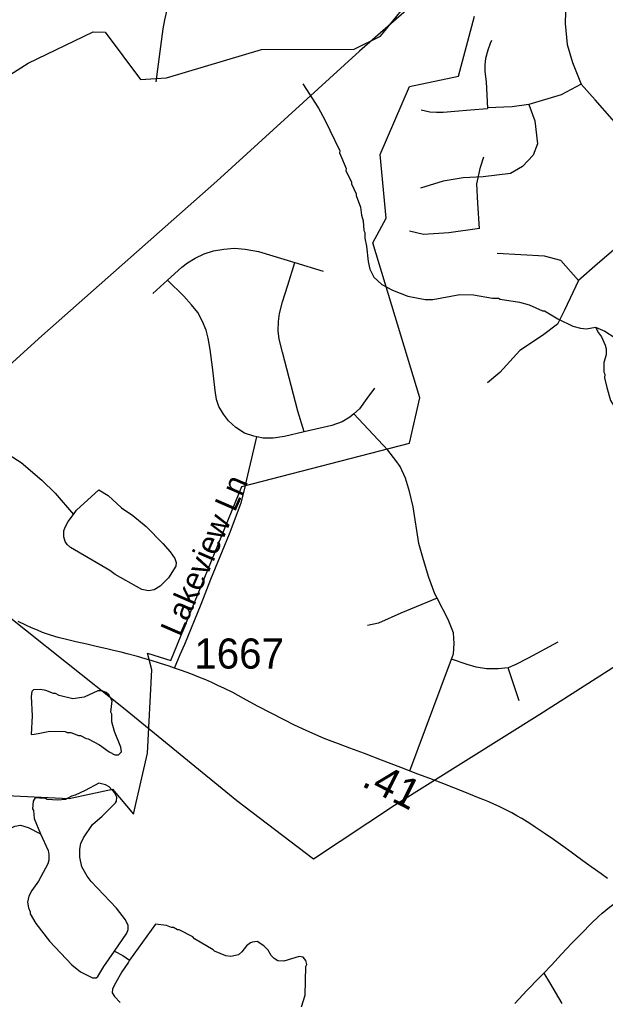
# Model space of a CAD drawing. Extents: x 1383679 to 1536984, y 460658 to 651027.
# Drawn here: x 1411608 to 1414038, y 575026 to 579091 of the extents above; entities that cross this region are included whole.
import ezdxf

# ---------------------------------------------------------------- set-up
doc = ezdxf.new("R2010")
doc.units = 0
for name, color, linetype in [('Exist Boundary Political City Limit New', 7, 'Continuous'), ('Exist Hydrographic Creek Single Shore', 7, 'Continuous'), ('Exist Hydrographic Misc Water Feature', 7, 'Continuous'), ('Exist Road Non-System Type 51', 7, 'Continuous'), ('Exist Road Non-System Type 51 Label', 7, 'Continuous'), ('Exist Road Secondary Mileage Hundredths English Label', 7, 'Continuous'), ('Exist Road Secondary Type 51 Attributed', 7, 'Continuous'), ('Exist Road Secondary Type 51 Number Label', 7, 'Continuous'), ('Exist Utilities Electrical Transmission Line', 7, 'Continuous'), ('Map Preparation Boundary City Limit Buffer Line', 7, 'Continuous')]:
    doc.layers.add(name, color=color, linetype=linetype)

msp = doc.modelspace()

# ---------------------------------------------------------------- linework, layer by layer
at = {"layer": 'Exist Boundary Political City Limit New'}
msp.add_lwpolyline([(1411523.9, 575872.8), (1411813.8, 575859), (1411993.8, 575897.8), (1412080, 575794.9), (1412138, 576047.6), (1412156.4, 576393.7), (1412138.9, 576461.8), (1412235.1, 576431.7), (1412530.1, 577153.2), (1413225.4, 577333.7), (1413268.4, 577521.2), (1413073.9, 578165.4), (1413128.1, 578266.9), (1413104, 578531.7), (1413226.2, 578812.9), (1413429.2, 578856.1), (1413495.5, 579105.6)], dxfattribs=at)
at = {"layer": 'Exist Hydrographic Creek Single Shore'}
msp.add_lwpolyline([(1411238.6, 578652.9), (1411643.7, 578910.6), (1411912.6, 579039.8), (1411962.6, 579038.8), (1412109.6, 578842.2), (1412217.6, 578849.8), (1412611.6, 578966.6), (1412995.6, 578968.7), (1413104.6, 579022.4), (1413412.6, 579400.2)], dxfattribs=at)
at = {"layer": 'Exist Hydrographic Misc Water Feature'}
for points in [[(1412782.6, 578824.5), (1412847.9, 578724), (1412874.9, 578675.4), (1412935.9, 578546), (1412935.8, 578538), (1412962.2, 578473.5), (1412962.1, 578465.5), (1412985, 578416.9), (1412984.8, 578408.9), (1413003.9, 578368.5), (1413003.8, 578360.5), (1413022.6, 578312.1), (1413025.9, 578280), (1413033.4, 578255.8), (1413036.5, 578215.8), (1413040.3, 578207.7), (1413039.7, 578183.7), (1413047, 578151.6), (1413053.6, 578087.4), (1413060.9, 578055.3), (1413078.1, 578022.9), (1413111.4, 577992.1), (1413154.9, 577969.1), (1413218.3, 577943.7), (1413290, 577930), (1413322, 577929.2), (1413434.5, 577950.6), (1413490.4, 577949.2), (1413570.2, 577935.4), (1413594.2, 577934.8), (1413602.1, 577930.6), (1413681.9, 577918.7), (1413721.5, 577907.8), (1413777, 577882.5), (1413785, 577882.3), (1413840.3, 577849.1), (1413903.6, 577819.6), (1413935.4, 577810.8), (1413959.4, 577808.3), (1413997.5, 577814.4)], [(1413997.5, 577814.4), (1414009, 577791.1), (1414022.7, 577774.8), (1414037.8, 577740.4), (1414041.5, 577724.4), (1414040.9, 577700.4), (1414032.2, 577668.6), (1414031.3, 577628.7), (1414035.2, 577620.6), (1414034.8, 577604.6), (1414043.9, 577564.4), (1414059.6, 577510.6), (1414086.6, 577465.8), (1414130.5, 577418.4), (1414169.4, 577365.6), (1414184.4, 577325.2), (1414191.7, 577293), (1414199.4, 577276.9), (1414217.9, 577212.5), (1414237.2, 577116.3)], [(1413997.5, 577814.4), (1414035.2, 577798.5), (1414121.9, 577742.5)], [(1411565.1, 577284.8), (1411614.4, 577253.7), (1411700.8, 577179.6), (1411755.6, 577126.4), (1411831.9, 577038.3)], [(1411831.9, 577038.3), (1411844, 577056.3), (1411936.3, 577140.4), (1411975.4, 577117.2), (1412030.3, 577065.9), (1412077.5, 577032.9), (1412132.5, 576987.6), (1412202.9, 576917.9), (1412232.1, 576883.3), (1412251.5, 576854.8), (1412257.2, 576838.7), (1412256.8, 576822.7), (1412225.7, 576775.5), (1412190.9, 576740.3), (1412166.5, 576724.9), (1412142.4, 576721.4), (1412114.5, 576726.1), (1412003.9, 576788.7), (1411982.3, 576805.2), (1411818.5, 576901), (1411804.7, 576913.3), (1411797, 576925.5), (1411791.5, 576945.6), (1411792, 576969.6), (1411796.4, 576985.5), (1411808.9, 577009.2), (1411831.9, 577038.3)], [(1411660.2, 576202), (1411656.6, 576125.4), (1411668.9, 576126.8), (1411685, 576128.5), (1411733.3, 576139.3), (1411797.2, 576137.8), (1411805.1, 576133.7), (1411821.1, 576133.2), (1411852.8, 576120.5), (1411860.8, 576120.3), (1411884.5, 576107.8), (1411892.5, 576107.6), (1411939.9, 576082.5), (1411979.3, 576053.6), (1412003, 576041), (1412019, 576040.7), (1412031.3, 576052.4), (1412027.7, 576072.5), (1412001.2, 576137), (1411990.1, 576177.3), (1411990.8, 576209.2), (1411987, 576217.3), (1411992.1, 576265.2), (1411978.6, 576289.5), (1411966.9, 576299.8), (1411949.1, 576306.2), (1411933.1, 576306.6), (1411876.4, 576279.9), (1411828.3, 576273), (1411772.5, 576286.3), (1411756.7, 576294.7), (1411748.7, 576294.9), (1411717.1, 576307.6), (1411695.1, 576312.2), (1411665.1, 576310.8), (1411658.9, 576303), (1411656.5, 576283), (1411660.2, 576202)], [(1412001.3, 575225.6), (1412052.2, 575300.2), (1412058.6, 575316), (1412059, 575332), (1412047.5, 575356.3), (1412010.6, 575405.1), (1411905.1, 575515.5), (1411887.7, 575537.9), (1411866.4, 575576.4), (1411857.4, 575616.6), (1411858.1, 575648.6), (1411862.6, 575672.5), (1411873.2, 575696.2), (1411910.4, 575751.3), (1411951.2, 575786.4), (1412006.5, 575841.1), (1412010.7, 575848.9), (1412011, 575864.9), (1412003.4, 575881.1), (1411980, 575907.6), (1411964.1, 575916), (1411936.4, 575922.7), (1411879.7, 575892), (1411839.2, 575872.9), (1411823.1, 575869.3), (1411798.8, 575855.9), (1411766.7, 575852.6), (1411722.8, 575855.7), (1411714.9, 575859.9), (1411690.9, 575860.4), (1411673.1, 575862), (1411664.7, 575849), (1411661.9, 575817.1), (1411665.7, 575809.1), (1411669, 575777), (1411694.4, 575713)], [(1411238, 575827.2), (1411312.5, 575755.4), (1411336.1, 575736.8), (1411376.3, 575713.4), (1411379.3, 575707.8), (1411450.8, 575682.1), (1411514.9, 575684.6), (1411555.9, 575727.7), (1411588.3, 575744.9), (1411612.4, 575748.3), (1411644.2, 575739.6), (1411694.4, 575713)], [(1411694.4, 575713), (1411726, 575643.7), (1411729.7, 575627.6), (1411729, 575603.7), (1411724.7, 575587.8), (1411687.1, 575516.7), (1411658.2, 575477.4), (1411645.7, 575453.7), (1411641.1, 575429.8), (1411644.6, 575405.7), (1411652.3, 575389.5), (1411652.1, 575381.5), (1411675.1, 575341), (1411731.5, 575267.7), (1411825.2, 575169.6), (1411860.6, 575140.7), (1411910, 575115.6), (1411926, 575115.2), (1411932.2, 575121.1), (1411957.1, 575162.5), (1412001.3, 575225.6)], [(1412777.5, 574995.3), (1412792.6, 575042.9), (1412795.2, 575162.8), (1412799.4, 575170.7), (1412795.8, 575186.8), (1412784.1, 575201), (1412768.2, 575203.4), (1412703.8, 575184.9), (1412679.8, 575185.5), (1412664, 575195.9), (1412652.3, 575208.1), (1412638.8, 575230.4), (1412621.1, 575248.8), (1412593.5, 575265.5), (1412573.6, 575263.9), (1412565.5, 575260.1), (1412549.2, 575248.5), (1412530.6, 575223), (1412516.3, 575211.3), (1412484.2, 575204.1), (1412464.2, 575206.5), (1412416.6, 575225.6), (1412410.7, 575231.8), (1412333.7, 575277.6), (1412326, 575285.8), (1412270.6, 575315), (1412262.6, 575315.2), (1412246.8, 575323.6), (1412238.8, 575323.8), (1412217, 575332.3), (1412171.7, 575338.7), (1412064, 575189.3)], [(1412001.3, 575225.6), (1412036.2, 575208.6), (1412064, 575189.3)], [(1412064, 575189.3), (1412059.5, 575180.1), (1412032.6, 575140.7), (1412005.6, 575093.4), (1411993.1, 575069.7), (1411992.6, 575053.7), (1412002.3, 575037.5), (1412025.8, 575012.9)]]:
    msp.add_lwpolyline(points, dxfattribs=at)
at = {"layer": 'Exist Road Non-System Type 51'}
for p, q in [((1412750.1, 578083.4), (1412867.9, 578047.9)), ((1412160.4, 577954.8), (1412221, 578009.8)), ((1413681, 576264.2), (1413634.4, 576401.8))]:
    msp.add_line(p, q, dxfattribs=at)
for points in [[(1414010, 579430.8), (1413951.1, 579364.1), (1413902.4, 579279.6), (1413874.3, 579172), (1413871.7, 579074.6), (1413879.4, 578987.5), (1413902.4, 578913.1), (1413937.5, 578822.7)], [(1412330.5, 579379.3), (1412294.2, 579300.3), (1412249.8, 579206.2), (1412230.9, 579161.7), (1412218.9, 579130.8), (1412208.6, 579089.8), (1412201.9, 579052.1), (1412172.6, 578832.8)], [(1413566.4, 579004.8), (1413559.5, 578991.2), (1413550.1, 578964.1), (1413541.1, 578930), (1413538.1, 578902.8), (1413538.4, 578876.3), (1413543.2, 578832.9), (1413546.9, 578778.4), (1413549.6, 578722.6)], [(1413937.5, 578822.7), (1413854.2, 578779.2), (1413720.1, 578739.3)], [(1414263.3, 578494.1), (1414202, 578525.4), (1414136.8, 578597.9), (1413995.5, 578757.5), (1413937.5, 578822.7)], [(1413720.1, 578739.3), (1413745.5, 578670.4), (1413756.4, 578576.1), (1413738.2, 578529), (1413694.8, 578481.9), (1413644, 578452.8), (1413531.7, 578438.3), (1413448.4, 578434.7), (1413365.1, 578420.2), (1413270.9, 578391.2)], [(1413273.6, 578716.2), (1413309.2, 578707.6), (1413337.2, 578706.7), (1413365.1, 578706.7), (1413413.4, 578710.5), (1413478.9, 578716.3), (1413549.6, 578722.6)], [(1413720.1, 578739.3), (1413651.3, 578728.5), (1413549.8, 578724.8)], [(1413516, 578224.2), (1413508.8, 578329.4), (1413505.1, 578409.2), (1413519.6, 578478.1), (1413534.1, 578521.6)], [(1413516, 578224.2), (1413508.8, 578329.4), (1413505.1, 578409.2), (1413519.6, 578478.1), (1413534.1, 578521.6)], [(1413516, 578224.2), (1413389.2, 578206.1), (1413284.1, 578198.8), (1413226.2, 578213.3)], [(1413516, 578224.2), (1413389.2, 578206.1), (1413284.1, 578198.8), (1413226.2, 578213.3)], [(1412221, 578009.8), (1412280.5, 578063.7), (1412304.1, 578081.7), (1412336.6, 578100.8), (1412373.8, 578119.8), (1412413, 578131.1), (1412455.6, 578138.9), (1412499.5, 578142.2), (1412543.4, 578138.9), (1412599.4, 578128.8), (1412750.1, 578083.4)], [(1414082.2, 578142.4), (1414006.1, 578077.1), (1413926.4, 578008.2)], [(1413926.4, 578008.2), (1413853.9, 578091.6), (1413785.1, 578109.7), (1413589.4, 578120.6)], [(1412788.1, 577380.3), (1412762.8, 577466.3), (1412698, 577711.2), (1412685, 577765.3), (1412680.4, 577799.5), (1412681.5, 577838.3), (1412686.2, 577871.2), (1412699.1, 577919.6), (1412720.4, 577989), (1412750.1, 578083.4)], [(1412591.9, 577360.1), (1412579.1, 577362.8), (1412541.4, 577375.7), (1412504.9, 577399.2), (1412474.4, 577426.2), (1412454.4, 577453.3), (1412434.2, 577486.3), (1412424.9, 577514.6), (1412419, 577552.2), (1412408.4, 577648.8), (1412399, 577722.9), (1412390.8, 577768.8), (1412381.4, 577803), (1412367.1, 577838.3), (1412347.1, 577876), (1412321.2, 577907.8), (1412289.5, 577943.1), (1412221, 578009.8)], [(1413926.4, 578008.2), (1413868.4, 577884.9), (1413839.4, 577826.9), (1413777.8, 577779.7), (1413683.6, 577718.1), (1413600.3, 577627.4), (1413549.6, 577583.9)], [(1413080.6, 577561.7), (1413048.9, 577519.2), (1413018.1, 577475.8), (1412994.9, 577455.8)], [(1412994.9, 577455.8), (1412978.1, 577441.6), (1412946.4, 577422.8), (1412904, 577407.4), (1412788.1, 577380.3)], [(1413169.4, 577261.1), (1413136.2, 577305.3), (1412994.9, 577455.8)], [(1412539.1, 577134.5), (1412555.5, 577201.4), (1412591.9, 577360.1)], [(1412788.1, 577380.3), (1412707.4, 577361.5), (1412660.4, 577354.5), (1412619.1, 577354.5), (1412591.9, 577360.1)], [(1413340, 576690.2), (1413330.2, 576708.8), (1413306, 576776.7), (1413284.1, 576849.4), (1413264.9, 576917.3), (1413240.6, 577070.1), (1413226, 577133.2), (1413209, 577188.9), (1413187.1, 577237.4), (1413169.4, 577261.1)], [(1412250.6, 576400.2), (1412273.5, 576456.2), (1412292.9, 576499.7), (1412361.6, 576666.3), (1412401.2, 576769.2), (1412478.4, 576957.1), (1412527.4, 577085.9), (1412539.1, 577134.5)], [(1413340, 576690.2), (1413189.6, 576628.8), (1413097.5, 576587.5), (1413051.4, 576577.8)], [(1413399.6, 576437.1), (1413407.9, 576459), (1413410.4, 576502.7), (1413407.9, 576546.2), (1413386.1, 576602.1), (1413340, 576690.2)], [(1413840.5, 576508.7), (1413718.2, 576441.8), (1413666.6, 576416), (1413634.4, 576401.8)], [(1413227.6, 575973.7), (1413356.9, 576323.2), (1413399.6, 576437.1)], [(1413634.4, 576401.8), (1413593.1, 576396.9), (1413544.4, 576397.8), (1413501.5, 576404.6), (1413465.1, 576415.1), (1413399.6, 576437.1)], [(1413782.8, 575135.3), (1413806.3, 575096.3), (1413857.8, 575008.3)]]:
    msp.add_lwpolyline(points, dxfattribs=at)
at = {"layer": 'Exist Road Secondary Type 51 Attributed'}
for points in [[(1414047.6, 575527.3), (1414020.2, 575546.6), (1413996.9, 575563.7), (1413978.7, 575576.6), (1413960.4, 575589.9), (1413938.4, 575605.3), (1413918.2, 575620.1), (1413896, 575636.5), (1413861.1, 575661.6), (1413822.6, 575689.1), (1413783.7, 575715.9), (1413763.7, 575730.1), (1413747.5, 575740.5), (1413724.8, 575755.4), (1413702.4, 575769.5), (1413691.3, 575776.8), (1413671.4, 575788.2), (1413650.3, 575799.6), (1413625.8, 575812.7), (1413597.3, 575825.8), (1413575.6, 575836.1), (1413554.5, 575845.2), (1413534.5, 575853.8), (1413519.2, 575860), (1413495.2, 575869.7), (1413448.8, 575888.2), (1413409.1, 575904.1), (1413356.3, 575924.6), (1413309.6, 575942.7), (1413260.4, 575960.9), (1413190.1, 575988.3), (1413109.6, 576018.8), (1413039, 576045.7), (1412978.3, 576068.1), (1412930.8, 576085.8), (1412904.6, 576095.4), (1412871.6, 576108.5), (1412836.8, 576123.3), (1412796.5, 576141.2), (1412748.9, 576163.6), (1412702.5, 576186.7), (1412652.1, 576213.1), (1412595.2, 576243.2), (1412537.2, 576274.6), (1412492, 576298.8), (1412457.5, 576316.1), (1412430.7, 576328.9), (1412405.6, 576340.3), (1412380.6, 576351.4), (1412351.6, 576363.4), (1412318.6, 576376.3), (1412279.2, 576390.4), (1412250.6, 576400.3), (1412228.5, 576407.9), (1412188.1, 576420.7), (1412153.9, 576431.5), (1412129.4, 576438.9), (1412097.4, 576448.3), (1412054.1, 576460.1), (1412029.6, 576466.6), (1411997.1, 576474), (1411969.7, 576480.5), (1411925.8, 576490.2), (1411886.5, 576499.1), (1411842, 576509.3), (1411807.8, 576517.3), (1411768.5, 576527.5), (1411736.6, 576536.7), (1411703.2, 576548.8), (1411682.4, 576557.2), (1411656.8, 576567.4), (1411633.5, 576578.3), (1411602.7, 576593.6)], [(1413662.9, 575009.3), (1413712.9, 575062.9), (1413765.4, 575117.3), (1413782.8, 575135.3), (1413814.1, 575167.6), (1413856.4, 575213), (1413899.5, 575258.6), (1413939.9, 575301.1), (1413979.1, 575340.3), (1414009.7, 575369.4), (1414024.5, 575383.1), (1414039.9, 575396.2), (1414055.3, 575408.2), (1414065.6, 575416.2), (1414075, 575423.4), (1414100, 575441.4), (1414104.3, 575444.4), (1414127, 575459)]]:
    msp.add_lwpolyline(points, dxfattribs=at)
at = {"layer": 'Exist Utilities Electrical Transmission Line'}
for points in [[(1414305.5, 580105), (1413775.3, 579621.8), (1413018, 578960.6), (1412426.7, 578420.6), (1411699.6, 577778.7), (1411185.8, 577313.4), (1410951.4, 577100.5)], [(1416982, 578331.1), (1416737.8, 578087.3), (1416284.8, 577798.9), (1415763.3, 577467.8), (1415350.6, 577206.8), (1414865.4, 576899), (1414317.5, 576560.3), (1413765.6, 576207.6), (1413162.9, 575829.9), (1412827, 575607.6), (1412509.2, 575849.3), (1412039.7, 576233.7), (1411802.8, 576422), (1410951.4, 577100.5)]]:
    msp.add_lwpolyline(points, dxfattribs=at)
at = {"layer": 'Map Preparation Boundary City Limit Buffer Line'}
msp.add_lwpolyline([(1411523.9, 575872.8), (1411813.8, 575859), (1411993.8, 575897.8), (1412080, 575794.9), (1412138, 576047.6), (1412156.4, 576393.7), (1412138.9, 576461.8), (1412235.1, 576431.7), (1412530.1, 577153.2), (1413225.4, 577333.7), (1413268.4, 577521.2), (1413073.9, 578165.4), (1413128.1, 578266.9), (1413104, 578531.7), (1413226.2, 578812.9), (1413429.2, 578856.1), (1413495.5, 579105.6)], dxfattribs=at)

# ---------------------------------------------------------------- texts
at = {"layer": 'Exist Road Non-System Type 51 Label'}
msp.add_text('Lakeview Ln', height=95, rotation=66.5117, dxfattribs=at).set_placement((1412276, 576526.1))
at = {"layer": 'Exist Road Secondary Mileage Hundredths English Label'}
msp.add_text('.41', height=125, rotation=333.0753, dxfattribs=at).set_placement((1413022, 575913.6))
at = {"layer": 'Exist Road Secondary Type 51 Number Label'}
msp.add_text('1667', height=125, dxfattribs=at).set_placement((1412332.8, 576398.4))

doc.saveas('drawing.dxf')
